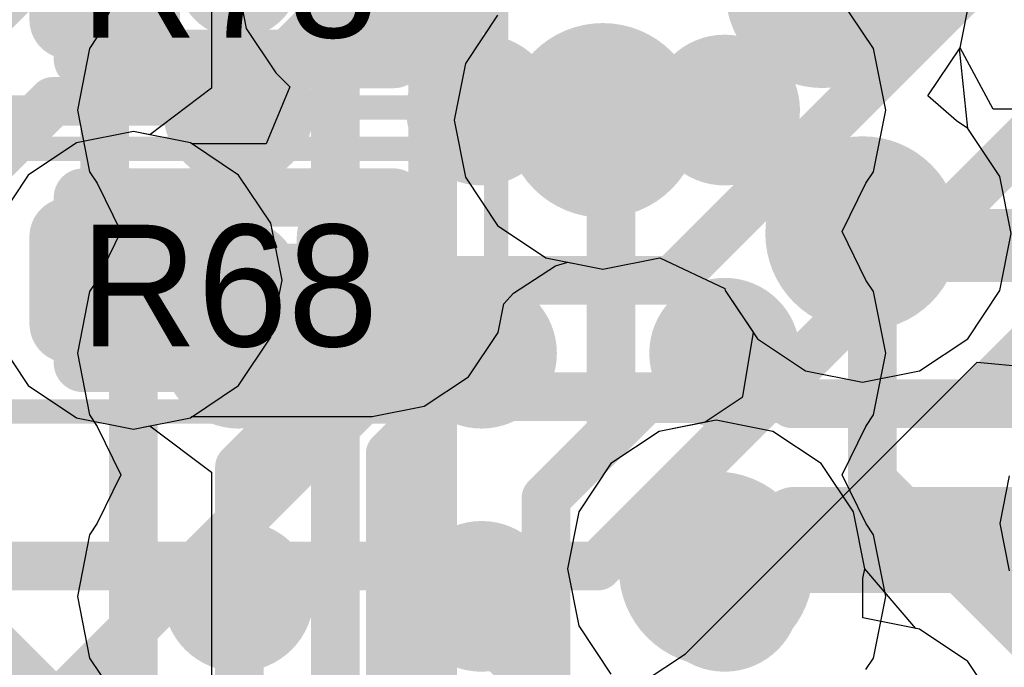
# Model space of a CAD drawing. Header units: millimetres. Extents: x -2 to 68, y -2 to 27.4.
# Tile 335 of 594: x 26.8 to 28.8, y 17.7 to 19. Entities that reach past the tile are written whole.
import ezdxf

# ---------------------------------------------------------------- set-up
doc = ezdxf.new("R2010")
doc.units = ezdxf.units.MM
for name, color, linetype in [('BottomLayer', 5, 'Continuous'), ('BottomPaste', 16, 'Continuous'), ('BottomSolder', 6, 'Continuous'), ('DrillGuide', 244, 'Continuous'), ('Mechanical13', 56, 'Continuous'), ('Mechanical15', 56, 'Continuous'), ('Mechanical2', 216, 'Continuous'), ('MidLayer1', 16, 'Continuous'), ('MidLayer2', 76, 'Continuous'), ('MidLayer3', 90, 'Continuous'), ('MidLayer4', 156, 'Continuous'), ('MidLayer5', 130, 'Continuous'), ('MidLayer6', 216, 'Continuous'), ('MidLayer7', 6, 'Continuous'), ('MidLayer8', 54, 'Continuous'), ('MultiLayer', 9, 'Continuous'), ('TopLayer', 1, 'Continuous'), ('TopPaste', 8, 'Continuous'), ('TopSolder', 216, 'Continuous'), ('ViaHoleLayer', 16, 'Continuous')]:
    doc.layers.add(name, color=color, linetype=linetype)

# ---------------------------------------------------------------- blocks, each defined once
blk = doc.blocks.new('SDINBDG4_16G_F_________1_B_51')
at = {"layer": 'BottomLayer', "const_width": 0.125}
for points in [[(2.1875, 0.25, 1), (2.3125, 0.25, 1)], [(2.6875, 0.25, 1), (2.8125, 0.25, 1)], [(3.1875, 0.25, 1), (3.3125, 0.25, 1)], [(2.1875, -0.25, 1), (2.3125, -0.25, 1)], [(2.6875, -0.25, 1), (2.8125, -0.25, 1)], [(3.1875, -0.25, 1), (3.3125, -0.25, 1)], [(2.1875, -0.75, 1), (2.3125, -0.75, 1)], [(2.6875, -0.75, 1), (2.8125, -0.75, 1)], [(3.1875, -0.75, 1), (3.3125, -0.75, 1)]]:
    blk.add_lwpolyline(points, format="xyb", close=True, dxfattribs=at)
at = {"layer": 'BottomPaste', "const_width": 0.125}
for points in [[(2.1875, 0.25, 1), (2.3125, 0.25, 1)], [(2.6875, 0.25, 1), (2.8125, 0.25, 1)], [(3.1875, 0.25, 1), (3.3125, 0.25, 1)], [(2.1875, -0.25, 1), (2.3125, -0.25, 1)], [(2.6875, -0.25, 1), (2.8125, -0.25, 1)], [(3.1875, -0.25, 1), (3.3125, -0.25, 1)], [(2.1875, -0.75, 1), (2.3125, -0.75, 1)], [(2.6875, -0.75, 1), (2.8125, -0.75, 1)], [(3.1875, -0.75, 1), (3.3125, -0.75, 1)]]:
    blk.add_lwpolyline(points, format="xyb", close=True, dxfattribs=at)
at = {"layer": 'BottomSolder', "const_width": 0.155}
for points in [[(2.1725, 0.25, 1), (2.3275, 0.25, 1)], [(2.6725, 0.25, 1), (2.8275, 0.25, 1)], [(3.1725, 0.25, 1), (3.3275, 0.25, 1)], [(2.1725, -0.25, 1), (2.3275, -0.25, 1)], [(2.6725, -0.25, 1), (2.8275, -0.25, 1)], [(3.1725, -0.25, 1), (3.3275, -0.25, 1)], [(2.1725, -0.75, 1), (2.3275, -0.75, 1)], [(2.6725, -0.75, 1), (2.8275, -0.75, 1)], [(3.1725, -0.75, 1), (3.3275, -0.75, 1)]]:
    blk.add_lwpolyline(points, format="xyb", close=True, dxfattribs=at)
blk = doc.blocks.new('RES_0201_192')
at = {"layer": 'Mechanical13', "const_width": 0.12}
for points in [[(-0.32, 0.17), (0.32, 0.17)], [(-0.32, -0.17), (-0.32, 0.17)], [(0.32, -0.17), (0.32, 0.17)], [(-0.32, -0.17), (0.32, -0.17)]]:
    blk.add_lwpolyline(points, dxfattribs=at)
at = {"layer": 'Mechanical13', "const_width": 0.06}
for points in [[(-0.35, 0.17, 1), (-0.29, 0.17, 1)], [(-0.35, 0.17, 1), (-0.29, 0.17, 1)], [(0.29, 0.17, 1), (0.35, 0.17, 1)], [(0.29, 0.17, 1), (0.35, 0.17, 1)], [(-0.35, -0.17, 1), (-0.29, -0.17, 1)], [(-0.35, -0.17, 1), (-0.29, -0.17, 1)], [(0.29, -0.17, 1), (0.35, -0.17, 1)], [(0.29, -0.17, 1), (0.35, -0.17, 1)]]:
    blk.add_lwpolyline(points, format="xyb", close=True, dxfattribs=at)
at = {"layer": 'Mechanical15', "const_width": 0.05}
for points in [[(-0.53, 0.27), (0.53, 0.27)], [(-0.53, -0.27), (-0.53, 0.27)], [(0.53, -0.27), (0.53, 0.27)], [(0, -0.135), (0, 0.135)], [(-0.135, 0), (0.135, 0)], [(-0.53, -0.27), (0.53, -0.27)]]:
    blk.add_lwpolyline(points, dxfattribs=at)
at = {"layer": 'Mechanical15'}
for points, const_width in [([(-0.5425, 0.27, 1), (-0.5175, 0.27, 1)], 0.025), ([(-0.5425, 0.27, 1), (-0.5175, 0.27, 1)], 0.025), ([(0.5175, 0.27, 1), (0.5425, 0.27, 1)], 0.025), ([(0.5175, 0.27, 1), (0.5425, 0.27, 1)], 0.025), ([(-0.0125, 0.135, 1), (0.0125, 0.135, 1)], 0.025), ([(0.1013, 0, 1), (-0.1013, 0, 1)], 0.05), ([(-0.1475, 0, 1), (-0.1225, 0, 1)], 0.025), ([(-0.1138, 0, 1), (-0.0888, 0, 1)], 0.025), ([(0.0888, 0, 1), (0.1138, 0, 1)], 0.025), ([(0.1225, 0, 1), (0.1475, 0, 1)], 0.025), ([(-0.0125, -0.135, 1), (0.0125, -0.135, 1)], 0.025), ([(-0.5425, -0.27, 1), (-0.5175, -0.27, 1)], 0.025), ([(-0.5425, -0.27, 1), (-0.5175, -0.27, 1)], 0.025), ([(0.5175, -0.27, 1), (0.5425, -0.27, 1)], 0.025), ([(0.5175, -0.27, 1), (0.5425, -0.27, 1)], 0.025)]:
    blk.add_lwpolyline(points, format="xyb", close=True, dxfattribs=dict(at, const_width=const_width))
at = {"layer": 'TopLayer', "const_width": 0.0806}
for points in [[(-0.3897, 0.0894, 1), (-0.3091, 0.0894, 1)], [(-0.2409, 0.0894, 1), (-0.1603, 0.0894, 1)], [(0.1603, 0.0894, 1), (0.2409, 0.0894, 1)], [(0.3091, 0.0894, 1), (0.3897, 0.0894, 1)], [(-0.3897, -0.0894, 1), (-0.3091, -0.0894, 1)], [(-0.2409, -0.0894, 1), (-0.1603, -0.0894, 1)], [(0.1603, -0.0894, 1), (0.2409, -0.0894, 1)], [(0.3091, -0.0894, 1), (0.3897, -0.0894, 1)]]:
    blk.add_lwpolyline(points, format="xyb", close=True, dxfattribs=at)
at = {"layer": 'TopLayer'}
for points in [[(-0.2006, 0.17), (-0.3494, 0.17), (-0.2006, -0.17), (-0.3494, -0.17)], [(0.2006, -0.17), (0.3494, -0.17), (0.2006, 0.17), (0.3494, 0.17)], [(-0.12, 0.0894), (-0.43, 0.0894), (-0.12, -0.0894), (-0.43, -0.0894)], [(0.12, -0.0894), (0.43, -0.0894), (0.12, 0.0894), (0.43, 0.0894)]]:
    blk.add_solid(points, dxfattribs=at)
at = {"layer": 'TopPaste', "const_width": 0.0806}
for points in [[(-0.3897, 0.0894, 1), (-0.3091, 0.0894, 1)], [(-0.2409, 0.0894, 1), (-0.1603, 0.0894, 1)], [(0.1603, 0.0894, 1), (0.2409, 0.0894, 1)], [(0.3091, 0.0894, 1), (0.3897, 0.0894, 1)], [(-0.3897, -0.0894, 1), (-0.3091, -0.0894, 1)], [(-0.2409, -0.0894, 1), (-0.1603, -0.0894, 1)], [(0.1603, -0.0894, 1), (0.2409, -0.0894, 1)], [(0.3091, -0.0894, 1), (0.3897, -0.0894, 1)]]:
    blk.add_lwpolyline(points, format="xyb", close=True, dxfattribs=at)
at = {"layer": 'TopPaste'}
for points in [[(-0.2006, 0.17), (-0.3494, 0.17), (-0.2006, -0.17), (-0.3494, -0.17)], [(0.2006, -0.17), (0.3494, -0.17), (0.2006, 0.17), (0.3494, 0.17)], [(-0.12, 0.0894), (-0.43, 0.0894), (-0.12, -0.0894), (-0.43, -0.0894)], [(0.12, -0.0894), (0.43, -0.0894), (0.12, 0.0894), (0.43, 0.0894)]]:
    blk.add_solid(points, dxfattribs=at)
at = {"layer": 'TopSolder', "const_width": 0.0806}
for points in [[(-0.3897, 0.0894, 1), (-0.3091, 0.0894, 1)], [(-0.2409, 0.0894, 1), (-0.1603, 0.0894, 1)], [(0.1603, 0.0894, 1), (0.2409, 0.0894, 1)], [(0.3091, 0.0894, 1), (0.3897, 0.0894, 1)], [(-0.3897, -0.0894, 1), (-0.3091, -0.0894, 1)], [(-0.2409, -0.0894, 1), (-0.1603, -0.0894, 1)], [(0.1603, -0.0894, 1), (0.2409, -0.0894, 1)], [(0.3091, -0.0894, 1), (0.3897, -0.0894, 1)]]:
    blk.add_lwpolyline(points, format="xyb", close=True, dxfattribs=at)
at = {"layer": 'TopSolder'}
for points in [[(-0.2006, 0.17), (-0.3494, 0.17), (-0.2006, -0.17), (-0.3494, -0.17)], [(0.2006, -0.17), (0.3494, -0.17), (0.2006, 0.17), (0.3494, 0.17)], [(-0.12, 0.0894), (-0.43, 0.0894), (-0.12, -0.0894), (-0.43, -0.0894)], [(0.12, -0.0894), (0.43, -0.0894), (0.12, 0.0894), (0.43, 0.0894)]]:
    blk.add_solid(points, dxfattribs=at)
blk = doc.blocks.new('RES_0201_195')
at = {"layer": 'Mechanical13', "const_width": 0.12}
for points in [[(-0.32, 0.17), (0.32, 0.17)], [(-0.32, -0.17), (-0.32, 0.17)], [(0.32, -0.17), (0.32, 0.17)], [(-0.32, -0.17), (0.32, -0.17)]]:
    blk.add_lwpolyline(points, dxfattribs=at)
at = {"layer": 'Mechanical13', "const_width": 0.06}
for points in [[(-0.35, 0.17, 1), (-0.29, 0.17, 1)], [(-0.35, 0.17, 1), (-0.29, 0.17, 1)], [(0.29, 0.17, 1), (0.35, 0.17, 1)], [(0.29, 0.17, 1), (0.35, 0.17, 1)], [(-0.35, -0.17, 1), (-0.29, -0.17, 1)], [(-0.35, -0.17, 1), (-0.29, -0.17, 1)], [(0.29, -0.17, 1), (0.35, -0.17, 1)], [(0.29, -0.17, 1), (0.35, -0.17, 1)]]:
    blk.add_lwpolyline(points, format="xyb", close=True, dxfattribs=at)
at = {"layer": 'Mechanical15', "const_width": 0.05}
for points in [[(-0.53, 0.27), (0.53, 0.27)], [(-0.53, -0.27), (-0.53, 0.27)], [(0.53, -0.27), (0.53, 0.27)], [(0, -0.135), (0, 0.135)], [(-0.135, 0), (0.135, 0)], [(-0.53, -0.27), (0.53, -0.27)]]:
    blk.add_lwpolyline(points, dxfattribs=at)
at = {"layer": 'Mechanical15'}
for points, const_width in [([(-0.5425, 0.27, 1), (-0.5175, 0.27, 1)], 0.025), ([(-0.5425, 0.27, 1), (-0.5175, 0.27, 1)], 0.025), ([(0.5175, 0.27, 1), (0.5425, 0.27, 1)], 0.025), ([(0.5175, 0.27, 1), (0.5425, 0.27, 1)], 0.025), ([(-0.0125, 0.135, 1), (0.0125, 0.135, 1)], 0.025), ([(0.1013, 0, 1), (-0.1013, 0, 1)], 0.05), ([(-0.1475, 0, 1), (-0.1225, 0, 1)], 0.025), ([(-0.1138, 0, 1), (-0.0888, 0, 1)], 0.025), ([(0.0888, 0, 1), (0.1138, 0, 1)], 0.025), ([(0.1225, 0, 1), (0.1475, 0, 1)], 0.025), ([(-0.0125, -0.135, 1), (0.0125, -0.135, 1)], 0.025), ([(-0.5425, -0.27, 1), (-0.5175, -0.27, 1)], 0.025), ([(-0.5425, -0.27, 1), (-0.5175, -0.27, 1)], 0.025), ([(0.5175, -0.27, 1), (0.5425, -0.27, 1)], 0.025), ([(0.5175, -0.27, 1), (0.5425, -0.27, 1)], 0.025)]:
    blk.add_lwpolyline(points, format="xyb", close=True, dxfattribs=dict(at, const_width=const_width))
at = {"layer": 'TopLayer', "const_width": 0.0806}
for points in [[(-0.3897, 0.0894, 1), (-0.3091, 0.0894, 1)], [(-0.2409, 0.0894, 1), (-0.1603, 0.0894, 1)], [(0.1603, 0.0894, 1), (0.2409, 0.0894, 1)], [(0.3091, 0.0894, 1), (0.3897, 0.0894, 1)], [(-0.3897, -0.0894, 1), (-0.3091, -0.0894, 1)], [(-0.2409, -0.0894, 1), (-0.1603, -0.0894, 1)], [(0.1603, -0.0894, 1), (0.2409, -0.0894, 1)], [(0.3091, -0.0894, 1), (0.3897, -0.0894, 1)]]:
    blk.add_lwpolyline(points, format="xyb", close=True, dxfattribs=at)
at = {"layer": 'TopLayer'}
for points in [[(-0.2006, 0.17), (-0.3494, 0.17), (-0.2006, -0.17), (-0.3494, -0.17)], [(0.2006, -0.17), (0.3494, -0.17), (0.2006, 0.17), (0.3494, 0.17)], [(-0.12, 0.0894), (-0.43, 0.0894), (-0.12, -0.0894), (-0.43, -0.0894)], [(0.12, -0.0894), (0.43, -0.0894), (0.12, 0.0894), (0.43, 0.0894)]]:
    blk.add_solid(points, dxfattribs=at)
at = {"layer": 'TopPaste', "const_width": 0.0806}
for points in [[(-0.3897, 0.0894, 1), (-0.3091, 0.0894, 1)], [(-0.2409, 0.0894, 1), (-0.1603, 0.0894, 1)], [(0.1603, 0.0894, 1), (0.2409, 0.0894, 1)], [(0.3091, 0.0894, 1), (0.3897, 0.0894, 1)], [(-0.3897, -0.0894, 1), (-0.3091, -0.0894, 1)], [(-0.2409, -0.0894, 1), (-0.1603, -0.0894, 1)], [(0.1603, -0.0894, 1), (0.2409, -0.0894, 1)], [(0.3091, -0.0894, 1), (0.3897, -0.0894, 1)]]:
    blk.add_lwpolyline(points, format="xyb", close=True, dxfattribs=at)
at = {"layer": 'TopPaste'}
for points in [[(-0.2006, 0.17), (-0.3494, 0.17), (-0.2006, -0.17), (-0.3494, -0.17)], [(0.2006, -0.17), (0.3494, -0.17), (0.2006, 0.17), (0.3494, 0.17)], [(-0.12, 0.0894), (-0.43, 0.0894), (-0.12, -0.0894), (-0.43, -0.0894)], [(0.12, -0.0894), (0.43, -0.0894), (0.12, 0.0894), (0.43, 0.0894)]]:
    blk.add_solid(points, dxfattribs=at)
at = {"layer": 'TopSolder', "const_width": 0.0806}
for points in [[(-0.3897, 0.0894, 1), (-0.3091, 0.0894, 1)], [(-0.2409, 0.0894, 1), (-0.1603, 0.0894, 1)], [(0.1603, 0.0894, 1), (0.2409, 0.0894, 1)], [(0.3091, 0.0894, 1), (0.3897, 0.0894, 1)], [(-0.3897, -0.0894, 1), (-0.3091, -0.0894, 1)], [(-0.2409, -0.0894, 1), (-0.1603, -0.0894, 1)], [(0.1603, -0.0894, 1), (0.2409, -0.0894, 1)], [(0.3091, -0.0894, 1), (0.3897, -0.0894, 1)]]:
    blk.add_lwpolyline(points, format="xyb", close=True, dxfattribs=at)
at = {"layer": 'TopSolder'}
for points in [[(-0.2006, 0.17), (-0.3494, 0.17), (-0.2006, -0.17), (-0.3494, -0.17)], [(0.2006, -0.17), (0.3494, -0.17), (0.2006, 0.17), (0.3494, 0.17)], [(-0.12, 0.0894), (-0.43, 0.0894), (-0.12, -0.0894), (-0.43, -0.0894)], [(0.12, -0.0894), (0.43, -0.0894), (0.12, 0.0894), (0.43, 0.0894)]]:
    blk.add_solid(points, dxfattribs=at)

msp = doc.modelspace()

# ---------------------------------------------------------------- linework, layer by layer
at = {"layer": 'BottomLayer'}
for p, q in [((27.0081, 19.1), (26.9596, 19.0004)), ((28.5561, 18.9768), (28.4843, 19.0843)), ((26.9596, 19.0004), (26.9439, 18.9768)), ((26.9439, 18.9768), (26.9186, 18.85)), ((28.5814, 18.85), (28.5561, 18.9768)), ((26.9186, 18.85), (26.9439, 18.7232)), ((28.5561, 18.7232), (28.5814, 18.85)), ((26.9439, 18.7232), (26.9596, 18.6996)), ((28.5404, 18.6996), (28.5561, 18.7232)), ((26.9596, 18.6996), (27.0081, 18.6)), ((28.4919, 18.6), (28.5404, 18.6996)), ((27.0081, 18.6), (26.9596, 18.5004)), ((28.5404, 18.5004), (28.4919, 18.6)), ((26.9596, 18.5004), (26.9439, 18.4768)), ((28.5561, 18.4768), (28.5404, 18.5004)), ((26.9439, 18.4768), (26.9186, 18.35)), ((28.5814, 18.35), (28.5561, 18.4768)), ((26.9186, 18.35), (26.9439, 18.2232)), ((28.5561, 18.2232), (28.5814, 18.35)), ((26.9439, 18.2232), (26.9596, 18.1996)), ((28.5404, 18.1996), (28.5561, 18.2232)), ((26.9596, 18.1996), (27.0081, 18.1)), ((28.4919, 18.1), (28.5404, 18.1996)), ((27.0081, 18.1), (26.9596, 18.0004)), ((28.5404, 18.0004), (28.4919, 18.1)), ((26.9596, 18.0004), (26.9439, 17.9768)), ((28.5561, 17.9768), (28.5404, 18.0004)), ((26.9439, 17.9768), (26.9186, 17.85)), ((28.5814, 17.85), (28.5561, 17.9768)), ((26.9186, 17.85), (26.9439, 17.7232)), ((28.5561, 17.7232), (28.5814, 17.85)), ((26.9439, 17.7232), (27.0157, 17.6157)), ((28.5404, 17.6996), (28.5561, 17.7232))]:
    msp.add_line(p, q, dxfattribs=at)
at = {"layer": 'DrillGuide'}
for points, const_width in [([(28.4016, 19.0953, 1), (28.5016, 19.0953, 1)], 0.1), ([(27.9494, 18.8289, 1), (28.0494, 18.8289, 1)], 0.1), ([(28.4837, 18.5961, 1), (28.5837, 18.5961, 1)], 0.1), ([(26.984, 18.5, 1), (27.084, 18.5, 1)], 0.1), ([(27.5, 18.5, 1), (27.55, 18.5, 1)], 0.05), ([(28.1824, 17.9066, 1), (28.2824, 17.9066, 1)], 0.1)]:
    msp.add_lwpolyline(points, format="xyb", close=True, dxfattribs=dict(at, const_width=const_width))
at = {"layer": 'MidLayer1'}
for p, q in [((27.2446, 19.125), (27.266, 19.0177)), ((28.7342, 18.9782), (28.7575, 19.0953)), ((27.266, 19.0177), (27.3267, 18.9267)), ((28.8027, 18.8521), (28.7342, 18.9782)), ((27.3267, 18.9267), (27.3558, 18.8977)), ((27.3558, 18.8977), (27.3072, 18.7804)), ((28.9587, 18.8521), (28.8027, 18.8521)), ((27.034, 18.8059), (26.917, 18.7826)), ((27.1511, 18.7826), (27.034, 18.8059)), ((26.917, 18.7826), (26.8177, 18.7163)), ((27.1544, 18.7804), (27.1511, 18.7826)), ((27.3072, 18.7804), (27.1544, 18.7804)), ((26.8177, 18.7163), (26.7514, 18.6171)), ((27.9022, 18.5296), (27.9275, 18.5373)), ((27.9275, 18.5373), (27.9994, 18.523)), ((27.9994, 18.523), (28.1164, 18.5463)), ((28.1164, 18.5463), (28.2503, 18.483)), ((27.8158, 18.4734), (27.9022, 18.5296)), ((27.7957, 18.4514), (27.8158, 18.4734)), ((28.2503, 18.483), (28.2511, 18.4791)), ((28.2511, 18.4791), (28.3086, 18.393)), ((27.784, 18.3927), (27.7957, 18.4514)), ((27.7233, 18.3017), (27.784, 18.3927)), ((28.3086, 18.393), (28.2878, 18.2652)), ((26.7514, 18.383), (26.8177, 18.2837)), ((27.6323, 18.241), (27.7233, 18.3017)), ((26.8177, 18.2837), (26.917, 18.2174)), ((28.2862, 18.259), (28.2097, 18.208)), ((28.2878, 18.2652), (28.2862, 18.259)), ((27.525, 18.2196), (27.6323, 18.241)), ((26.917, 18.2174), (27.034, 18.1941)), ((27.034, 18.1941), (27.1511, 18.2174)), ((27.1511, 18.2174), (27.1544, 18.2196)), ((27.1544, 18.2196), (27.525, 18.2196)), ((28.2097, 18.208), (28.1154, 18.1892)), ((28.1154, 18.1892), (28.0162, 18.1229)), ((28.0162, 18.1229), (27.9498, 18.0237)), ((27.9498, 18.0237), (27.9266, 17.9066)), ((27.9266, 17.9066), (27.9498, 17.7895)), ((27.9498, 17.7895), (28.0162, 17.6903))]:
    msp.add_line(p, q, dxfattribs=at)
for points, const_width in [([(28.3516, 19.0953, 1), (28.5516, 19.0953, 1)], 0.2), ([(27.45, 19.125, 1), (27.6, 19.125, 1)], 0.15), ([(28.4141, 19.0953, 1), (28.4891, 19.0953, 1)], 0.075), ([(27.8994, 18.8289, 1), (28.0994, 18.8289, 1)], 0.2), ([(27.7358, 18.8767, 1), (27.8108, 18.8767, 1)], 0.075), ([(27.7358, 18.8767, 1), (27.8108, 18.8767, 1)], 0.075), ([(27.914, 18.8767, 1), (27.989, 18.8767, 1)], 0.075), ([(27.914, 18.8767, 1), (27.989, 18.8767, 1)], 0.075), ([(27.9619, 18.8289, 1), (28.0369, 18.8289, 1)], 0.075), ([(28.4337, 18.5961, 1), (28.6337, 18.5961, 1)], 0.2), ([(26.934, 18.5, 1), (27.134, 18.5, 1)], 0.2), ([(28.4962, 18.5961, 1), (28.5712, 18.5961, 1)], 0.075), ([(27.45, 18.5, 1), (27.6, 18.5, 1)], 0.15), ([(28.5206, 18.5717, 1), (28.5956, 18.5717, 1)], 0.075), ([(28.5206, 18.5717, 1), (28.5956, 18.5717, 1)], 0.075), ([(26.9965, 18.5, 1), (27.0715, 18.5, 1)], 0.075), ([(27.4875, 18.5, 1), (27.5625, 18.5, 1)], 0.075), ([(28.1324, 17.9066, 1), (28.3324, 17.9066, 1)], 0.2), ([(28.356, 18, 1), (28.431, 18, 1)], 0.075), ([(28.356, 18, 1), (28.431, 18, 1)], 0.075), ([(28.1949, 17.9066, 1), (28.2699, 17.9066, 1)], 0.075), ([(28.2626, 17.9066, 1), (28.3376, 17.9066, 1)], 0.075), ([(28.2626, 17.9066, 1), (28.3376, 17.9066, 1)], 0.075)]:
    msp.add_lwpolyline(points, format="xyb", close=True, dxfattribs=dict(at, const_width=const_width))
at = {"layer": 'MidLayer1', "const_width": 0.15}
for points in [[(27.525, 19.125), (27.7733, 18.8767)], [(28.4211, 19.1258), (28.4516, 19.0953)], [(27.7733, 18.8767), (27.9515, 18.8767)], [(27.9515, 18.8767), (27.9994, 18.8289)], [(28.5337, 18.5961), (28.5581, 18.5717)], [(28.5581, 18.5717), (28.9587, 18.5717)], [(27.034, 18.5), (27.525, 18.5)], [(28.3001, 17.9066), (28.3935, 18)], [(28.3935, 18), (29.071, 18)], [(28.2324, 17.9066), (28.3001, 17.9066)]]:
    msp.add_lwpolyline(points, dxfattribs=at)
at = {"layer": 'MidLayer2', "const_width": 0.1}
for points in [[(27.2542, 18.8678), (27.8615, 19.475)], [(26.1511, 18.4551), (26.7888, 19.0928)], [(26.175, 18.175), (26.8678, 18.8678)], [(26.8678, 18.8678), (27.2542, 18.8678)], [(26.096, 16.846), (27.5106, 18.2606)], [(27.5106, 18.2606), (28.3742, 18.2606)], [(28.3742, 18.2606), (28.3887, 18.2461)], [(28.3887, 18.2461), (29.2341, 18.2461)]]:
    msp.add_lwpolyline(points, dxfattribs=at)
at = {"layer": 'MidLayer2'}
for points, const_width in [([(28.3516, 19.0953, 1), (28.5516, 19.0953, 1)], 0.2), ([(27.8994, 18.8289, 1), (28.0994, 18.8289, 1)], 0.2), ([(26.8428, 18.8678, 1), (26.8928, 18.8678, 1)], 0.05), ([(26.8428, 18.8678, 1), (26.8928, 18.8678, 1)], 0.05), ([(27.2292, 18.8678, 1), (27.2792, 18.8678, 1)], 0.05), ([(27.2292, 18.8678, 1), (27.2792, 18.8678, 1)], 0.05), ([(28.4337, 18.5961, 1), (28.6337, 18.5961, 1)], 0.2), ([(26.934, 18.5, 1), (27.134, 18.5, 1)], 0.2), ([(27.4856, 18.2606, 1), (27.5356, 18.2606, 1)], 0.05), ([(27.4856, 18.2606, 1), (27.5356, 18.2606, 1)], 0.05), ([(28.3492, 18.2606, 1), (28.3992, 18.2606, 1)], 0.05), ([(28.3492, 18.2606, 1), (28.3992, 18.2606, 1)], 0.05), ([(28.3637, 18.2461, 1), (28.4137, 18.2461, 1)], 0.05), ([(28.3637, 18.2461, 1), (28.4137, 18.2461, 1)], 0.05), ([(28.1324, 17.9066, 1), (28.3324, 17.9066, 1)], 0.2)]:
    msp.add_lwpolyline(points, format="xyb", close=True, dxfattribs=dict(at, const_width=const_width))
at = {"layer": 'MidLayer3'}
for p, q in [((27.1945, 19.3553), (27.1945, 18.8947)), ((27.1945, 18.8947), (27.0675, 18.7992)), ((27.034, 18.8059), (26.917, 18.7826)), ((27.0675, 18.7992), (27.034, 18.8059)), ((26.917, 18.7826), (26.8177, 18.7163)), ((26.8177, 18.7163), (26.7514, 18.6171)), ((26.7514, 18.383), (26.8177, 18.2837)), ((26.8177, 18.2837), (26.917, 18.2174)), ((26.917, 18.2174), (27.034, 18.1941)), ((27.034, 18.1941), (27.0675, 18.2008)), ((27.0675, 18.2008), (27.1945, 18.1053)), ((27.1945, 18.1053), (27.1945, 17.4838))]:
    msp.add_line(p, q, dxfattribs=at)
at = {"layer": 'MidLayer3', "const_width": 0.1}
for points in [[(27.4494, 17.4838), (27.4494, 19.438)], [(27.6494, 17.5666), (27.6494, 19.2533)], [(27.9994, 18.8289), (28.016, 18.8123)], [(28.016, 18.1851), (28.016, 18.8123)], [(27.8824, 18.0516), (28.016, 18.1851)], [(27.8824, 17.65), (27.8824, 18.0516)]]:
    msp.add_lwpolyline(points, dxfattribs=at)
at = {"layer": 'MidLayer3'}
for points, const_width in [([(28.3516, 19.0953, 1), (28.5516, 19.0953, 1)], 0.2), ([(27.8994, 18.8289, 1), (28.0994, 18.8289, 1)], 0.2), ([(27.9744, 18.8289, 1), (28.0244, 18.8289, 1)], 0.05), ([(27.991, 18.8123, 1), (28.041, 18.8123, 1)], 0.05), ([(27.991, 18.8123, 1), (28.041, 18.8123, 1)], 0.05), ([(28.4337, 18.5961, 1), (28.6337, 18.5961, 1)], 0.2), ([(26.934, 18.5, 1), (27.134, 18.5, 1)], 0.2), ([(27.991, 18.1851, 1), (28.041, 18.1851, 1)], 0.05), ([(27.991, 18.1851, 1), (28.041, 18.1851, 1)], 0.05), ([(28.1324, 17.9066, 1), (28.3324, 17.9066, 1)], 0.2), ([(27.8574, 18.0516, 1), (27.9074, 18.0516, 1)], 0.05), ([(27.8574, 18.0516, 1), (27.9074, 18.0516, 1)], 0.05)]:
    msp.add_lwpolyline(points, format="xyb", close=True, dxfattribs=dict(at, const_width=const_width))
at = {"layer": 'MidLayer4'}
for p, q in [((28.7342, 18.9782), (28.7575, 19.0953)), ((27.7831, 19.0452), (27.7168, 18.9459)), ((28.733, 18.9765), (28.7342, 18.9782)), ((28.75, 18.8124), (28.733, 18.9765)), ((27.7168, 18.9459), (27.6935, 18.8289)), ((27.6935, 18.8289), (27.7168, 18.7118)), ((27.034, 18.8059), (26.917, 18.7826)), ((27.1511, 18.7826), (27.034, 18.8059)), ((28.8163, 18.7132), (28.75, 18.8124)), ((26.917, 18.7826), (26.8177, 18.7163)), ((27.2503, 18.7163), (27.1511, 18.7826)), ((26.8177, 18.7163), (26.7514, 18.6171)), ((27.3166, 18.6171), (27.2503, 18.7163)), ((27.7168, 18.7118), (27.7831, 18.6126)), ((28.8395, 18.5961), (28.8163, 18.7132)), ((27.3399, 18.5), (27.3166, 18.6171)), ((27.7831, 18.6126), (27.8823, 18.5463)), ((28.8163, 18.4791), (28.8395, 18.5961)), ((27.8823, 18.5463), (27.9994, 18.523)), ((27.9994, 18.523), (28.1164, 18.5463)), ((28.1164, 18.5463), (28.2503, 18.483)), ((27.3166, 18.383), (27.3399, 18.5)), ((28.2503, 18.483), (28.2511, 18.4791)), ((28.2511, 18.4791), (28.3174, 18.3798)), ((28.75, 18.3798), (28.8163, 18.4791)), ((26.7514, 18.383), (26.8177, 18.2837)), ((27.2503, 18.2837), (27.3166, 18.383)), ((28.3174, 18.3798), (28.4166, 18.3135)), ((28.6507, 18.3135), (28.75, 18.3798)), ((28.4166, 18.3135), (28.5337, 18.2902)), ((28.5337, 18.2902), (28.6507, 18.3135)), ((26.8177, 18.2837), (26.917, 18.2174)), ((27.1511, 18.2174), (27.2503, 18.2837)), ((26.917, 18.2174), (27.034, 18.1941)), ((27.034, 18.1941), (27.1511, 18.2174)), ((28.2324, 18.2125), (28.1154, 18.1892)), ((28.3495, 18.1892), (28.2324, 18.2125)), ((28.1154, 18.1892), (28.0162, 18.1229)), ((28.4487, 18.1229), (28.3495, 18.1892)), ((28.0162, 18.1229), (27.9498, 18.0237)), ((28.515, 18.0237), (28.4487, 18.1229)), ((27.9498, 18.0237), (27.9266, 17.9066)), ((28.5383, 17.9066), (28.515, 18.0237)), ((27.9266, 17.9066), (27.9498, 17.7895)), ((28.6434, 17.7841), (28.5383, 17.9066)), ((27.9498, 17.7895), (28.0162, 17.6903)), ((28.6511, 17.7826), (28.6434, 17.7841)), ((28.7503, 17.7163), (28.6511, 17.7826)), ((28.8166, 17.6171), (28.7503, 17.7163))]:
    msp.add_line(p, q, dxfattribs=at)
at = {"layer": 'MidLayer4', "const_width": 0.2}
for points in [[(28.3516, 19.0953, 1), (28.5516, 19.0953, 1)], [(27.8994, 18.8289, 1), (28.0994, 18.8289, 1)], [(28.4337, 18.5961, 1), (28.6337, 18.5961, 1)], [(26.934, 18.5, 1), (27.134, 18.5, 1)], [(28.1324, 17.9066, 1), (28.3324, 17.9066, 1)]]:
    msp.add_lwpolyline(points, format="xyb", close=True, dxfattribs=at)
at = {"layer": 'MidLayer5', "const_width": 0.1}
for points in [[(26.684, 18.993), (27.0279, 19.3369)], [(27.4494, 18.313), (27.4494, 19.2975)], [(27.6494, 18.9739), (27.8544, 19.1789)], [(27.6494, 18.2302), (27.6494, 18.9739)], [(28.7571, 18.2461), (29.122, 18.611)], [(27.034, 16.341), (27.034, 18.5)], [(27.252, 18.1157), (27.4494, 18.313)], [(27.8824, 18.0516), (28.0875, 18.2566)], [(28.0875, 18.2566), (28.3778, 18.2566)], [(28.3778, 18.2566), (28.3883, 18.2461)], [(28.3883, 18.2461), (28.7571, 18.2461)], [(27.562, 18.1428), (27.6494, 18.2302)], [(27.562, 16.563), (27.562, 18.1428)], [(27.252, 16.523), (27.252, 18.1157)], [(27.8824, 16.6426), (27.8824, 18.0516)], [(28.2324, 17.9066), (29.0456, 17.9066)]]:
    msp.add_lwpolyline(points, dxfattribs=at)
at = {"layer": 'MidLayer5'}
for points, const_width in [([(28.3516, 19.0953, 1), (28.5516, 19.0953, 1)], 0.2), ([(27.6244, 18.9739, 1), (27.6744, 18.9739, 1)], 0.05), ([(27.6244, 18.9739, 1), (27.6744, 18.9739, 1)], 0.05), ([(27.8994, 18.8289, 1), (28.0994, 18.8289, 1)], 0.2), ([(28.4337, 18.5961, 1), (28.6337, 18.5961, 1)], 0.2), ([(26.934, 18.5, 1), (27.134, 18.5, 1)], 0.2), ([(27.009, 18.5, 1), (27.059, 18.5, 1)], 0.05), ([(27.4244, 18.313, 1), (27.4744, 18.313, 1)], 0.05), ([(27.4244, 18.313, 1), (27.4744, 18.313, 1)], 0.05), ([(28.0625, 18.2566, 1), (28.1125, 18.2566, 1)], 0.05), ([(28.0625, 18.2566, 1), (28.1125, 18.2566, 1)], 0.05), ([(28.3528, 18.2566, 1), (28.4028, 18.2566, 1)], 0.05), ([(28.3528, 18.2566, 1), (28.4028, 18.2566, 1)], 0.05), ([(28.3633, 18.2461, 1), (28.4133, 18.2461, 1)], 0.05), ([(28.3633, 18.2461, 1), (28.4133, 18.2461, 1)], 0.05), ([(28.7321, 18.2461, 1), (28.7821, 18.2461, 1)], 0.05), ([(28.7321, 18.2461, 1), (28.7821, 18.2461, 1)], 0.05), ([(27.6244, 18.2302, 1), (27.6744, 18.2302, 1)], 0.05), ([(27.6244, 18.2302, 1), (27.6744, 18.2302, 1)], 0.05), ([(27.537, 18.1428, 1), (27.587, 18.1428, 1)], 0.05), ([(27.537, 18.1428, 1), (27.587, 18.1428, 1)], 0.05), ([(27.227, 18.1157, 1), (27.277, 18.1157, 1)], 0.05), ([(27.227, 18.1157, 1), (27.277, 18.1157, 1)], 0.05), ([(28.1324, 17.9066, 1), (28.3324, 17.9066, 1)], 0.2), ([(27.8574, 18.0516, 1), (27.9074, 18.0516, 1)], 0.05), ([(27.8574, 18.0516, 1), (27.9074, 18.0516, 1)], 0.05), ([(28.2074, 17.9066, 1), (28.2574, 17.9066, 1)], 0.05)]:
    msp.add_lwpolyline(points, format="xyb", close=True, dxfattribs=dict(at, const_width=const_width))
at = {"layer": 'MidLayer6', "const_width": 0.1}
for points in [[(27.4494, 17.5838), (27.4494, 21.1551)], [(27.6494, 17.8842), (27.6494, 20.5951)], [(28.5337, 18.5961), (28.5537, 18.5761)], [(28.5537, 18.0876), (28.5537, 18.5761)], [(28.5537, 18.0876), (29.1183, 17.523)], [(27.6494, 17.8842), (28.5337, 16.9999)], [(26.684, 17.816), (27.5066, 16.9934)]]:
    msp.add_lwpolyline(points, dxfattribs=at)
at = {"layer": 'MidLayer6'}
for points, const_width in [([(28.3516, 19.0953, 1), (28.5516, 19.0953, 1)], 0.2), ([(27.8994, 18.8289, 1), (28.0994, 18.8289, 1)], 0.2), ([(28.4337, 18.5961, 1), (28.6337, 18.5961, 1)], 0.2), ([(26.934, 18.5, 1), (27.134, 18.5, 1)], 0.2), ([(28.5087, 18.5961, 1), (28.5587, 18.5961, 1)], 0.05), ([(28.5287, 18.5761, 1), (28.5787, 18.5761, 1)], 0.05), ([(28.5287, 18.5761, 1), (28.5787, 18.5761, 1)], 0.05), ([(28.5287, 18.0876, 1), (28.5787, 18.0876, 1)], 0.05), ([(28.5287, 18.0876, 1), (28.5787, 18.0876, 1)], 0.05), ([(28.1324, 17.9066, 1), (28.3324, 17.9066, 1)], 0.2), ([(27.6244, 17.8842, 1), (27.6744, 17.8842, 1)], 0.05), ([(27.6244, 17.8842, 1), (27.6744, 17.8842, 1)], 0.05)]:
    msp.add_lwpolyline(points, format="xyb", close=True, dxfattribs=dict(at, const_width=const_width))
at = {"layer": 'MidLayer7'}
for p, q in [((28.7342, 18.9782), (28.7575, 19.0953)), ((27.7831, 19.0452), (27.7168, 18.9459)), ((28.6679, 18.879), (28.7342, 18.9782)), ((27.7168, 18.9459), (27.6935, 18.8289)), ((28.7269, 18.8278), (28.6679, 18.879)), ((27.6935, 18.8289), (27.7168, 18.7118)), ((28.75, 18.8124), (28.7269, 18.8278)), ((27.034, 18.8059), (26.917, 18.7826)), ((27.1511, 18.7826), (27.034, 18.8059)), ((28.8163, 18.7132), (28.75, 18.8124)), ((26.917, 18.7826), (26.8177, 18.7163)), ((27.2503, 18.7163), (27.1511, 18.7826)), ((26.8177, 18.7163), (26.7514, 18.6171)), ((27.3166, 18.6171), (27.2503, 18.7163)), ((27.7168, 18.7118), (27.7831, 18.6126)), ((28.8395, 18.5961), (28.8163, 18.7132)), ((27.3399, 18.5), (27.3166, 18.6171)), ((27.7831, 18.6126), (27.8823, 18.5463)), ((28.8163, 18.4791), (28.8395, 18.5961)), ((27.8823, 18.5463), (27.9994, 18.523)), ((27.9994, 18.523), (28.1164, 18.5463)), ((28.1164, 18.5463), (28.2503, 18.483)), ((27.3166, 18.383), (27.3399, 18.5)), ((28.2503, 18.483), (28.2511, 18.4791)), ((28.2511, 18.4791), (28.3174, 18.3798)), ((28.75, 18.3798), (28.8163, 18.4791)), ((26.7514, 18.383), (26.8177, 18.2837)), ((27.2503, 18.2837), (27.3166, 18.383)), ((28.3174, 18.3798), (28.4166, 18.3135)), ((28.6507, 18.3135), (28.75, 18.3798)), ((28.4166, 18.3135), (28.5337, 18.2902)), ((28.5337, 18.2902), (28.6507, 18.3135)), ((26.8177, 18.2837), (26.917, 18.2174)), ((27.1511, 18.2174), (27.2503, 18.2837)), ((26.917, 18.2174), (27.034, 18.1941)), ((27.034, 18.1941), (27.1511, 18.2174)), ((28.2324, 18.2125), (28.1154, 18.1892)), ((28.3495, 18.1892), (28.2324, 18.2125)), ((28.1154, 18.1892), (28.0162, 18.1229)), ((28.4487, 18.1229), (28.3495, 18.1892)), ((28.0162, 18.1229), (27.9498, 18.0237)), ((28.515, 18.0237), (28.4487, 18.1229)), ((27.9498, 18.0237), (27.9266, 17.9066)), ((28.5383, 17.9066), (28.515, 18.0237)), ((27.9266, 17.9066), (27.9498, 17.7895)), ((28.5344, 17.8869), (28.5383, 17.9066)), ((28.534, 17.8059), (28.5344, 17.8869)), ((28.6511, 17.7826), (28.534, 17.8059)), ((27.9498, 17.7895), (28.0162, 17.6903)), ((28.7503, 17.7163), (28.6511, 17.7826)), ((28.8166, 17.6171), (28.7503, 17.7163))]:
    msp.add_line(p, q, dxfattribs=at)
at = {"layer": 'MidLayer7', "const_width": 0.2}
for points in [[(28.3516, 19.0953, 1), (28.5516, 19.0953, 1)], [(27.8994, 18.8289, 1), (28.0994, 18.8289, 1)], [(28.4337, 18.5961, 1), (28.6337, 18.5961, 1)], [(26.934, 18.5, 1), (27.134, 18.5, 1)], [(28.1324, 17.9066, 1), (28.3324, 17.9066, 1)]]:
    msp.add_lwpolyline(points, format="xyb", close=True, dxfattribs=at)
at = {"layer": 'MidLayer8'}
for p, q in [((28.7342, 18.9782), (28.7575, 19.0953)), ((27.7831, 19.0452), (27.7168, 18.9459)), ((28.6679, 18.879), (28.7342, 18.9782)), ((27.7168, 18.9459), (27.6935, 18.8289)), ((28.7269, 18.8278), (28.6679, 18.879)), ((27.6935, 18.8289), (27.7168, 18.7118)), ((28.75, 18.8124), (28.7269, 18.8278)), ((27.034, 18.8059), (26.917, 18.7826)), ((27.1511, 18.7826), (27.034, 18.8059)), ((28.8163, 18.7132), (28.75, 18.8124)), ((26.917, 18.7826), (26.8177, 18.7163)), ((27.2503, 18.7163), (27.1511, 18.7826)), ((26.8177, 18.7163), (26.7514, 18.6171)), ((27.3166, 18.6171), (27.2503, 18.7163)), ((27.7168, 18.7118), (27.7831, 18.6126)), ((28.8395, 18.5961), (28.8163, 18.7132)), ((27.3399, 18.5), (27.3166, 18.6171)), ((27.7831, 18.6126), (27.8823, 18.5463)), ((28.8163, 18.4791), (28.8395, 18.5961)), ((27.8823, 18.5463), (27.9994, 18.523)), ((27.9994, 18.523), (28.1164, 18.5463)), ((28.1164, 18.5463), (28.2503, 18.483)), ((27.3166, 18.383), (27.3399, 18.5)), ((28.2503, 18.483), (28.2511, 18.4791)), ((28.2511, 18.4791), (28.3174, 18.3798)), ((28.75, 18.3798), (28.8163, 18.4791)), ((26.7514, 18.383), (26.8177, 18.2837)), ((27.2503, 18.2837), (27.3166, 18.383)), ((28.3174, 18.3798), (28.4166, 18.3135)), ((28.6507, 18.3135), (28.75, 18.3798)), ((28.4166, 18.3135), (28.5337, 18.2902)), ((28.5337, 18.2902), (28.6507, 18.3135)), ((26.8177, 18.2837), (26.917, 18.2174)), ((27.1511, 18.2174), (27.2503, 18.2837)), ((26.917, 18.2174), (27.034, 18.1941)), ((27.034, 18.1941), (27.1511, 18.2174)), ((28.2324, 18.2125), (28.1154, 18.1892)), ((28.3495, 18.1892), (28.2324, 18.2125)), ((28.1154, 18.1892), (28.0162, 18.1229)), ((28.4487, 18.1229), (28.3495, 18.1892)), ((28.0162, 18.1229), (27.9498, 18.0237)), ((28.515, 18.0237), (28.4487, 18.1229)), ((27.9498, 18.0237), (27.9266, 17.9066)), ((28.5383, 17.9066), (28.515, 18.0237)), ((27.9266, 17.9066), (27.9498, 17.7895)), ((28.5344, 17.8869), (28.5383, 17.9066)), ((28.534, 17.8059), (28.5344, 17.8869)), ((28.6511, 17.7826), (28.534, 17.8059)), ((27.9498, 17.7895), (28.0162, 17.6903)), ((28.7503, 17.7163), (28.6511, 17.7826)), ((28.8166, 17.6171), (28.7503, 17.7163))]:
    msp.add_line(p, q, dxfattribs=at)
at = {"layer": 'MidLayer8', "const_width": 0.2}
for points in [[(28.3516, 19.0953, 1), (28.5516, 19.0953, 1)], [(27.8994, 18.8289, 1), (28.0994, 18.8289, 1)], [(28.4337, 18.5961, 1), (28.6337, 18.5961, 1)], [(26.934, 18.5, 1), (27.134, 18.5, 1)], [(28.1324, 17.9066, 1), (28.3324, 17.9066, 1)]]:
    msp.add_lwpolyline(points, format="xyb", close=True, dxfattribs=at)
at = {"layer": 'MultiLayer'}
for points, const_width in [([(28.3516, 19.0953, 1), (28.5516, 19.0953, 1)], 0.2), ([(27.45, 19.125, 1), (27.6, 19.125, 1)], 0.15), ([(27.8994, 18.8289, 1), (28.0994, 18.8289, 1)], 0.2), ([(28.4337, 18.5961, 1), (28.6337, 18.5961, 1)], 0.2), ([(26.934, 18.5, 1), (27.134, 18.5, 1)], 0.2), ([(27.45, 18.5, 1), (27.6, 18.5, 1)], 0.15), ([(28.1324, 17.9066, 1), (28.3324, 17.9066, 1)], 0.2)]:
    msp.add_lwpolyline(points, format="xyb", close=True, dxfattribs=dict(at, const_width=const_width))
at = {"layer": 'TopLayer'}
for p, q in [((28.1695, 17.7321), (28.7692, 18.3317)), ((28.7692, 18.3317), (28.8882, 18.32)), ((28.8355, 18.0975), (28.8161, 18)), ((28.8161, 18), (28.8355, 17.9025)), ((28.0869, 17.6768), (28.1695, 17.7321))]:
    msp.add_line(p, q, dxfattribs=at)
at = {"layer": 'TopLayer', "const_width": 0.1}
for points in [[(28.143, 18.5), (29.143, 19.5)], [(26.975, 18.5), (26.975, 19.125)], [(27.9893, 17.9123), (29.077, 19)], [(27.525, 18.5), (28.143, 18.5)], [(25.8676, 17.9123), (27.9893, 17.9123)]]:
    msp.add_lwpolyline(points, dxfattribs=at)
at = {"layer": 'TopLayer'}
for points, const_width in [([(27.45, 19.125, 1), (27.6, 19.125, 1)], 0.15), ([(27.45, 18.5, 1), (27.6, 18.5, 1)], 0.15), ([(26.95, 18.5, 1), (27, 18.5, 1)], 0.05), ([(27.5, 18.5, 1), (27.55, 18.5, 1)], 0.05), ([(28.118, 18.5, 1), (28.168, 18.5, 1)], 0.05), ([(28.118, 18.5, 1), (28.168, 18.5, 1)], 0.05), ([(27.9643, 17.9123, 1), (28.0143, 17.9123, 1)], 0.05), ([(27.9643, 17.9123, 1), (28.0143, 17.9123, 1)], 0.05)]:
    msp.add_lwpolyline(points, format="xyb", close=True, dxfattribs=dict(at, const_width=const_width))
at = {"layer": 'ViaHoleLayer'}
for points, const_width in [([(28.4016, 19.0953, 1), (28.5016, 19.0953, 1)], 0.1), ([(27.9494, 18.8289, 1), (28.0494, 18.8289, 1)], 0.1), ([(28.4837, 18.5961, 1), (28.5837, 18.5961, 1)], 0.1), ([(26.984, 18.5, 1), (27.084, 18.5, 1)], 0.1), ([(27.5, 18.5, 1), (27.55, 18.5, 1)], 0.05), ([(28.1824, 17.9066, 1), (28.2824, 17.9066, 1)], 0.1)]:
    msp.add_lwpolyline(points, format="xyb", close=True, dxfattribs=dict(at, const_width=const_width))

# ---------------------------------------------------------------- block references
for name, p in [('SDINBDG4_16G_F_________1_B_51', (25, 18.6)), ('RES_0201_192', (27.25, 19.125)), ('RES_0201_195', (27.25, 18.5))]:
    msp.add_blockref(name, p)

# ---------------------------------------------------------------- texts
at = {"layer": 'Mechanical2'}
for s, p in [('R78', (26.924, 18.9992)), ('R68', (26.924, 18.3642))]:
    msp.add_text(s, height=0.25, dxfattribs=at).set_placement(p)

doc.saveas('drawing.dxf')
